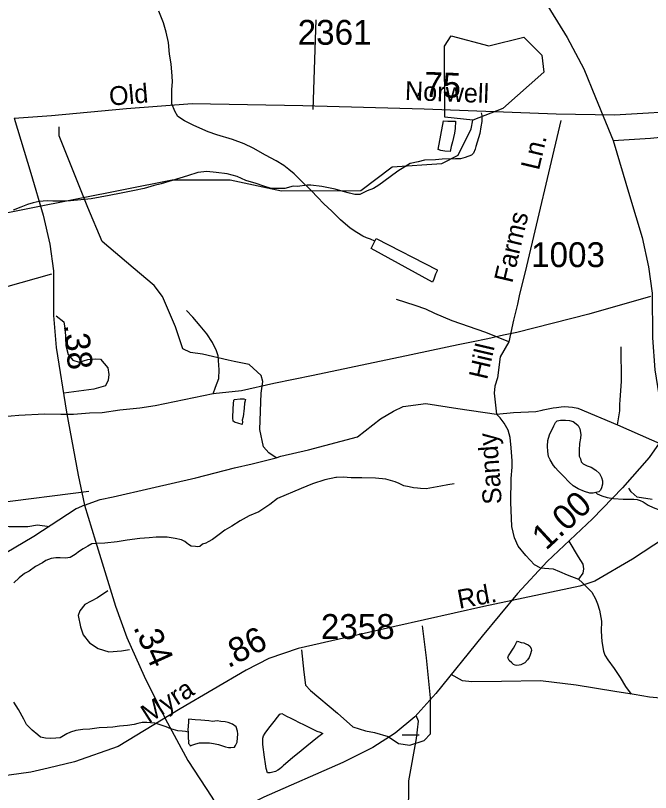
# Model space of a CAD drawing. Extents: x 2169602 to 2449496, y 721995 to 810662.
# Drawn here: x 2419932 to 2423130, y 794566 to 798476 of the extents above; entities that cross this region are included whole.
import ezdxf

# ---------------------------------------------------------------- set-up
doc = ezdxf.new("R2010")
doc.units = 0
doc.layers.add('Default', color=7, linetype='Continuous')

msp = doc.modelspace()

# ---------------------------------------------------------------- linework, layer by layer
at = {"layer": 'Default'}
for p, q in [((2421432, 798002.9), (2421447.2, 798454.8)), ((2421741.6, 797340), (2421748.8, 797354.3)), ((2422964.7, 796416.6), (2423192.4, 796316)), ((2421961.1, 794925.2), (2421949.6, 794952.9)), ((2421964.9, 794854), (2421879.4, 794854))]:
    msp.add_line(p, q, dxfattribs=at)
for points in [[(2421275.6, 801380.4), (2421295.1, 801222.9), (2421317, 801062.3), (2421382.9, 800771.2), (2421460.3, 800534.5), (2421544, 800354.4), (2421691.6, 800084.3), (2421917.6, 799686.4), (2422134.2, 799311.5), (2422333, 798968), (2422543.3, 798639.2), (2422710.8, 798364.9), (2422794.5, 798207.8), (2422853.1, 798063.3), (2422941.5, 797846.6)], [(2421741.6, 797340), (2421719.4, 797349.8), (2421699.5, 797357.7), (2421681.3, 797365.7), (2421651.6, 797383.2), (2421617.3, 797405.4), (2421569.1, 797447.2), (2421524.8, 797490.8), (2421484.9, 797528.4), (2421452.7, 797562.1), (2421422.3, 797593.9), (2421368.4, 797647.9), (2421335.8, 797679.6), (2421309.7, 797701.4), (2421283.7, 797721.1), (2421245.6, 797745.1), (2421191.4, 797772.8), (2421129.1, 797808.6), (2421083.4, 797830.1), (2421025.3, 797851.9), (2420946.8, 797875.4), (2420903.1, 797891), (2420830.5, 797922.7), (2420782.8, 797946.5), (2420750.2, 797968.1), (2420734.6, 797994), (2420720, 798031.9), (2420719.8, 798083.8), (2420719.6, 798104.1), (2420723.5, 798142.1), (2420721.2, 798170), (2420716.7, 798231.9), (2420708.5, 798281.8), (2420702.4, 798339.5), (2420691.9, 798391.8), (2420677.8, 798439.4), (2420653.4, 798497.4)], [(2422235.7, 797948.4), (2422094.6, 797964.5), (2422092.8, 798322), (2422125.8, 798373.9), (2422316.7, 798324), (2422491.8, 798366.4), (2422583.7, 798276), (2422592.7, 798190.5), (2422385.8, 798007.7), (2422235.7, 797948.4)], [(2419925.7, 797959.4), (2420114, 797972), (2420490.7, 798007.6), (2420821.4, 798032.7), (2421379.1, 798022.2), (2421990.2, 798005.5), (2422654.6, 797980.3), (2422949.7, 797976.2), (2423347.3, 797999.2), (2423676.4, 798007.6), (2423890.4, 797998.1), (2424143.6, 797981.4)], [(2422277.9, 797986.8), (2422280.2, 797972.7), (2422280.2, 797956.9), (2422280.4, 797942.7), (2422276.5, 797914.8), (2422270.7, 797882.8), (2422264.6, 797860.7), (2422257, 797838.7), (2422250.9, 797816.9), (2422247.4, 797802.9), (2422239.2, 797782.6), (2422229.1, 797772.7), (2422197.7, 797760.5), (2422173.3, 797754.4), (2422147.5, 797754.3), (2422081.5, 797753.7), (2422047.6, 797749.5), (2421991.7, 797747.4), (2421959.7, 797739.2), (2421919.5, 797730.7), (2421893.4, 797714.7), (2421858, 797692.5), (2421820, 797664.2), (2421762, 797622.3), (2421734.7, 797605.7), (2421704.2, 797593.7), (2421666.7, 797575.4), (2421640.8, 797575.3), (2421615, 797581.2), (2421582.2, 797591), (2421542.6, 797602.7), (2421474.7, 797616.2), (2421420.4, 797622), (2421400.5, 797622.2), (2421352.5, 797615.6), (2421330.4, 797617.7), (2421288.7, 797605.3), (2421260.7, 797605.1), (2421220.7, 797605.1), (2421182.3, 797616.6), (2421144.2, 797630.5), (2421092.5, 797646.4), (2421048.6, 797666), (2420998.2, 797679.7), (2420942.2, 797685.4), (2420896.3, 797691.1), (2420850.3, 797685), (2420798.3, 797668.5), (2420666.4, 797629.6), (2420630.7, 797619.6), (2420580.7, 797605.3), (2420531.1, 797595), (2420465.3, 797582.6), (2420403.3, 797570.5), (2420313.3, 797553.6), (2420209.1, 797543), (2420181.7, 797541.1), (2420121.2, 797540.9), (2420091.4, 797542.5), (2420051.5, 797540.5), (2420021.5, 797534), (2419993.4, 797524.1), (2419959.6, 797511.8), (2419919.8, 797495.5)], [(2424143.6, 797981.4), (2424127.4, 797846.3), (2424098.1, 797730.1), (2424073, 797664.1), (2424025.9, 797578.2), (2423853.8, 797330.1), (2423755.4, 797177.2), (2423526.8, 796844.2), (2423244.8, 796425.4), (2423123.4, 796251.5), (2422989, 796098.7), (2422838.3, 795943.7), (2422609.6, 795729), (2422460, 795566.7), (2422282.6, 795353.1), (2422049.8, 795065.1), (2421944.1, 794946.8), (2421843.7, 794864.1), (2421732.2, 794792.9), (2421581.6, 794717.5), (2421182.9, 794542.6), (2421054.2, 794478.8), (2421005, 794401.3)], [(2419756.8, 797457.9), (2420721.8, 797648.1), (2421012.7, 797648.7), (2421271.7, 797594.2), (2421671.8, 797595.9), (2421829.7, 797714), (2422078.6, 797731.9), (2422161.7, 797772.8), (2422227.7, 797905.9), (2422235.7, 797948.4)], [(2419925.7, 797959.4), (2420008.9, 797683), (2420071.6, 797471.4), (2420105.1, 797324.8), (2420122.9, 797190.8), (2420124, 796966.7), (2420137, 796805.5), (2420188.8, 796479.8), (2420247.4, 796163.6), (2420280.4, 796011.7)], [(2422060.6, 797801.6), (2422088.1, 797945.9), (2422109.9, 797943.9), (2422126.1, 797943.9), (2422148.2, 797944.2), (2422146.4, 797907.9), (2422142.5, 797884.2), (2422132.6, 797839.9), (2422126.9, 797816), (2422120.7, 797792.1), (2422094.7, 797793.7), (2422074.6, 797795.9), (2422060.6, 797801.6)], [(2422678.9, 797947.8), (2422498.8, 797185.4), (2422471.3, 797073.3), (2422459.7, 797023.2), (2422440, 796943.2), (2422416.2, 796834.1)], [(2421034.4, 796735.3), (2421003.1, 796742.1), (2420874.1, 796772.4), (2420813.3, 796780), (2420775.4, 796799), (2420737.4, 796909.2), (2420672.9, 797061.1), (2420631.2, 797118), (2420524.9, 797205.4), (2420369.3, 797338.3), (2420297.1, 797509.2), (2420152.9, 797870), (2420152.9, 797915.5)], [(2422941.5, 797846.6), (2423129.8, 797859.1), (2423506.5, 797894.7), (2423837.2, 797919.9), (2424394.9, 797909.4), (2425006, 797892.6), (2425670.5, 797867.5), (2425965.5, 797863.3), (2426363.2, 797886.4), (2426692.3, 797894.7), (2426906.2, 797885.3), (2427159.5, 797868.6)], [(2422941.5, 797846.6), (2423024.7, 797570.1), (2423087.5, 797358.6), (2423120.9, 797212), (2423138.7, 797078), (2423139.8, 796853.9), (2423152.9, 796692.6), (2423204.7, 796367), (2423263.3, 796050.8), (2423296.2, 795898.9)], [(2421748.8, 797354.3), (2422056.3, 797195.9), (2422056.5, 797191.8), (2422048.3, 797173.6), (2422038.5, 797149.9), (2422032.3, 797133.8), (2421723.7, 797303.8), (2421741.6, 797340)], [(2420113.7, 797174.2), (2419803.7, 797086.4), (2419441.1, 796994.2), (2419375, 796980), (2419295.2, 796961.6), (2419213.3, 796945.1), (2419145.2, 796930.9), (2418853.6, 796869.5), (2418781.5, 796855), (2418416, 796777.3), (2418218.2, 796736.3), (2418054.2, 796699.5), (2417912.4, 796684.8)], [(2423129.5, 797061.4), (2422819.6, 796973.6), (2422456.9, 796881.4), (2422390.8, 796867.2), (2422311.1, 796848.8), (2422229.1, 796832.3), (2422161.1, 796818.1), (2421869.4, 796756.7), (2421797.4, 796742.1), (2421431.8, 796664.4), (2421234, 796623.5), (2421070.1, 796586.7), (2420928.2, 796572)], [(2422416.2, 796834.1), (2422300.9, 796880.5), (2422131.9, 796940.3), (2422043.5, 796976.7), (2421999.3, 796997.5), (2421944.7, 797015.8), (2421851.2, 797047)], [(2420136.4, 796964.6), (2420175, 796935), (2420182.6, 796893.3), (2420186.4, 796815.4), (2420197.7, 796769.8), (2420220.5, 796741.3), (2420252.8, 796731.9), (2420296.4, 796745.1), (2420334.4, 796748.9), (2420361, 796747), (2420397, 796703.4), (2420402.7, 796669.2), (2420398.9, 796640.7), (2420385.6, 796612.2), (2420326.8, 796595.1), (2420176.4, 796575.5)], [(2420928.2, 796572), (2420939.9, 796605.9), (2420955.8, 796650), (2420957.5, 796692.2), (2420953.1, 796764), (2420945, 796788), (2420924.7, 796829.8), (2420896.6, 796873.8), (2420862.4, 796913.7), (2420826.1, 796957.4), (2420793.8, 796991.3)], [(2422416.2, 796834.1), (2422373.7, 796758.2), (2422360, 796652.8), (2422346.7, 796611), (2422343, 796575), (2422354.1, 796469.4)], [(2422964.7, 796416.6), (2422976, 796487.3), (2422976.4, 796517.7), (2422978.3, 796541.8), (2422983.8, 796633.7), (2422982.8, 796808.1)], [(2421245.4, 796250.1), (2421208.1, 796274.9), (2421181.5, 796305.3), (2421162.5, 796392.7), (2421170.1, 796575), (2421177.9, 796633.4), (2421170.1, 796664.6), (2421109.4, 796719.3), (2421034.4, 796735.3)], [(2420928.2, 796572), (2420636.4, 796512.6), (2420558.4, 796500.2), (2420458.4, 796489.6), (2420368.5, 796477.1), (2420304.5, 796474.8), (2420224.6, 796468.4), (2420160.6, 796468.1), (2420078.4, 796469.8), (2419948.5, 796463.1), (2419715.5, 796442.2), (2419441, 796438.1)], [(2421090.3, 796544.4), (2421086.4, 796524.7), (2421084.6, 796500.6), (2421079.1, 796456.5), (2421074.5, 796440.5), (2421075.2, 796430.7), (2421073.1, 796418.4), (2421052.8, 796424.3), (2421039.1, 796428.4), (2421029, 796434.4), (2421026.8, 796452.2), (2421028.6, 796496.1), (2421030.9, 796522.2), (2421032.1, 796540.2), (2421034.6, 796544.3), (2421064.3, 796546.3), (2421082.5, 796546.4), (2421090.3, 796544.4)], [(2421245.4, 796250.1), (2421269.4, 796259.3), (2421407.6, 796291.2), (2421655.2, 796355), (2421770.1, 796446.1), (2421835.6, 796485.1), (2421885, 796508.5), (2421999.3, 796524.1), (2422160.5, 796498.1), (2422354.1, 796469.4)], [(2422354.1, 796469.4), (2422440.5, 796479), (2422552.4, 796483.5), (2422584.5, 796489.9), (2422590.3, 796491.8), (2422640.3, 796502.1), (2422656.4, 796504.2), (2422681, 796506.7), (2422697.8, 796507.8), (2422738, 796505.5), (2422763.9, 796500), (2422964.7, 796416.6)], [(2422575.4, 795696.7), (2422546.8, 795712.3), (2422502.6, 795759.1), (2422463.6, 795805.9), (2422445.4, 795847.5), (2422432.4, 795904.8), (2422427.2, 796027), (2422428.8, 796147), (2422432.8, 796203.4), (2422432.8, 796235.7), (2422429, 796300.3), (2422423.1, 796352.4), (2422412.7, 796388.8), (2422392.6, 796425), (2422373.7, 796451.3), (2422354.1, 796469.4)], [(2422854.4, 796075), (2422842.1, 796072.8), (2422824.3, 796072.6), (2422798.4, 796080.6), (2422766.2, 796094.4), (2422740.4, 796110.1), (2422720.1, 796128.1), (2422691.8, 796158), (2422665.8, 796185.4), (2422652, 796199.7), (2422641.6, 796211.4), (2422625.6, 796239.4), (2422617.4, 796257.2), (2422613.3, 796281.4), (2422611.2, 796309.3), (2422612.8, 796337.4), (2422621, 796365.4), (2422642.8, 796411.6), (2422652.2, 796427.6), (2422660.2, 796435.7), (2422676.2, 796439.8), (2422702.3, 796439.9), (2422722.3, 796437.7), (2422740.4, 796433.8), (2422748.2, 796428.1), (2422766.4, 796412.3), (2422774.8, 796396.1), (2422778.7, 796368.3), (2422777.1, 796348.3), (2422773.2, 796322.1), (2422771.4, 796288.3), (2422771.4, 796258.3), (2422777.3, 796244.4), (2422781.6, 796230.4), (2422791.4, 796220.4), (2422811.5, 796210.5), (2422831.4, 796202.6), (2422855.8, 796188.7), (2422873.7, 796171), (2422883.5, 796150.9), (2422888.2, 796134.8), (2422888.2, 796116.9), (2422884.3, 796098.9), (2422878.4, 796086.8), (2422870.4, 796078.7), (2422854.4, 796075)], [(2421035.2, 796199), (2421123.6, 796219.8), (2421245.4, 796250.1)], [(2420280.4, 796011.7), (2420359.3, 796040.3), (2420424.3, 796053.3), (2420614.1, 796097.5), (2420840.2, 796149.6), (2421035.2, 796199)], [(2422140.7, 796118.6), (2422109, 796114.4), (2422074.7, 796108.2), (2422000.9, 796093.9), (2421971.2, 796095.5), (2421957, 796097.6), (2421936.9, 796099.4), (2421915, 796103.6), (2421888.7, 796109.2), (2421864.7, 796120.9), (2421844.4, 796128.9), (2421796.7, 796142.6), (2421744.8, 796148.3), (2421676.7, 796150.1), (2421622.8, 796149.8), (2421583, 796153.4), (2421548.5, 796151.3), (2421544.9, 796151.4), (2421490.9, 796138.9), (2421428.8, 796118.7), (2421371.2, 796096.2), (2421251.4, 796045.7), (2421213.5, 796015.3), (2421157.9, 795979.1), (2421109.7, 795958.8), (2421064.2, 795932.8), (2421022, 795906.3), (2420986.3, 795886.2), (2420958.4, 795864), (2420924.8, 795839.9), (2420902.6, 795827.8), (2420890.5, 795821.5), (2420874.7, 795815.4), (2420860.8, 795803.3), (2420851.2, 795801.5), (2420838.7, 795803.4), (2420816.9, 795805.1), (2420803, 795813.3), (2420795, 795821), (2420784.7, 795829), (2420768.7, 795837.1), (2420736.7, 795844.8), (2420696.6, 795850.5), (2420664.6, 795850.4), (2420640.8, 795850.4), (2420604.7, 795848.1), (2420558.6, 795843.7), (2420495.2, 795835.5), (2420445, 795827.2), (2420383, 795820.8), (2420336.7, 795818.5), (2420317, 795816.6), (2420296.9, 795806.2), (2420273.3, 795792.3), (2420255.1, 795780.1), (2420233.3, 795763.9), (2420207.7, 795747.9), (2420183.5, 795745.5), (2420157.5, 795747.4), (2420135.3, 795747.5), (2420111.3, 795743.4), (2420085.9, 795733.1), (2420067.7, 795721.2), (2420033.6, 795702.8), (2420001.8, 795680.5), (2419978.3, 795668.6), (2419950.4, 795646.5), (2419924.1, 795622)], [(2419699.4, 795941.3), (2419739.7, 795993.8), (2419824.5, 796022.1), (2420300.9, 796082.7)], [(2422854.4, 796075), (2422862.4, 796068.9), (2422884.5, 796059.1), (2422912.4, 796051.2), (2422944.6, 796045.1), (2422992.4, 796041.6), (2423046.5, 796041.9), (2423062.3, 796039.9), (2423078.7, 796035.8), (2423092.7, 796028), (2423118.5, 796012.3), (2423144.5, 796000.3), (2423178.8, 795986.6), (2423200.7, 795982.9), (2423230.9, 795982.8), (2423272.7, 795987), (2423294.9, 795991.4), (2423310.8, 795993.4), (2423326.6, 795993.5), (2423348.6, 795993.4)], [(2423139.3, 796040.7), (2423063.4, 796052.1), (2423033, 796078.7), (2423020.4, 796098.2)], [(2420280.4, 796011.7), (2420238.5, 795993.9), (2420024.5, 795853.6), (2419834.1, 795742.6), (2419758.8, 795717.5), (2419274.3, 795614.9), (2418826.4, 795514.4), (2418340.9, 795403.4), (2418192.3, 795353.1), (2418078.3, 795294.5), (2417745.5, 795099.7), (2417433.7, 794911.2), (2417212.9, 794833.7), (2417080.3, 794801.1), (2416993.7, 794781.6), (2416884.7, 794766.7), (2416813.1, 794762.3), (2416107, 794721.7), (2416023.6, 794710.3)], [(2420280.4, 796011.7), (2420334.8, 795830.6), (2420435.3, 795503.9), (2420492.8, 795346.8), (2420580.7, 795152.1), (2420685.3, 794938.4), (2420800.4, 794726.9), (2420920.8, 794542.6), (2421005, 794401.3)], [(2419699.4, 795941.3), (2419751.9, 795937.2), (2419832.6, 795909), (2419901.2, 795904.9), (2419994.1, 795904.9), (2420042.5, 795913), (2420103.1, 795904.9)], [(2423296.2, 795898.9), (2423254.4, 795881.1), (2423040.4, 795740.8), (2422849.9, 795629.8), (2422774.6, 795604.7), (2422290.1, 795502.1), (2421842.3, 795401.5), (2421356.7, 795290.5), (2421208.2, 795240.3), (2421094.1, 795181.6), (2420761.3, 794986.9), (2420449.5, 794798.4), (2420228.7, 794720.9), (2420096.1, 794688.2), (2420009.5, 794668.8), (2419900.5, 794653.9), (2419829, 794649.5), (2419122.8, 794608.9), (2419039.4, 794597.5)], [(2422718.9, 795831.6), (2422766.1, 795751.2), (2422788.9, 795715.2), (2422792.7, 795692.4), (2422788.9, 795669.6), (2422767.7, 795640)], [(2422575.4, 795696.7), (2422640.4, 795691.5), (2422671.6, 795678.5), (2422710.6, 795660.8), (2422767.7, 795640)], [(2422765.6, 795640.7), (2422767.7, 795640), (2422788.6, 795621), (2422819.3, 795589.9), (2422835.1, 795573.4), (2422853.3, 795540.6), (2422863.6, 795516.2), (2422873.7, 795484.2), (2422884.1, 795428.2), (2422882.3, 795378.3), (2422884.7, 795326.2), (2422893.1, 795277.5), (2422900.6, 795257.1), (2422915.2, 795234.4), (2422947.3, 795190.5), (2422977.5, 795144.7), (2423003.8, 795098.8), (2423033.7, 795061.5)], [(2420397.8, 795581.1), (2420345.3, 795545.1), (2420280.7, 795512.8), (2420256.4, 795480.5), (2420248.4, 795456.3), (2420260.5, 795399.7), (2420272.6, 795359.3), (2420304.9, 795318.9), (2420349.3, 795290.7), (2420401.8, 795274.5), (2420466.4, 795278.5), (2420506.6, 795285.9)], [(2421372.4, 795283.9), (2421384.9, 795171.8), (2421393, 795107.1), (2421417.2, 795078.9), (2421554.5, 794965.7), (2421631.2, 794897.1), (2421695.8, 794876.9), (2421740.2, 794868.8), (2421808.8, 794848.6), (2421861.3, 794812.2), (2421917.8, 794804.2), (2421990.5, 794828.4), (2422022.8, 794860.7), (2422022.8, 795042.5), (2422002.6, 795244.5), (2421981.3, 795405.4)], [(2422460.7, 795326.9), (2422478.9, 795320.9), (2422493.1, 795318.8), (2422502.5, 795314.9), (2422514.8, 795309), (2422522.8, 795303.3), (2422528.8, 795291), (2422531, 795281.3), (2422525.1, 795259.1), (2422518.9, 795245), (2422511.6, 795233.2), (2422497.2, 795219.1), (2422477.3, 795208.7), (2422469.3, 795206.7), (2422457, 795204.9), (2422449.2, 795206.9), (2422441, 795210.6), (2422431.4, 795218.5), (2422419.3, 795230.5), (2422411.3, 795244.3), (2422415.2, 795254.6), (2422440.6, 795292.6), (2422449, 795306.8), (2422454.8, 795320.9), (2422460.7, 795326.9)], [(2423048.4, 795059.1), (2422950.5, 795075.1), (2422755.5, 795106.1), (2422576.4, 795128.3), (2422379.1, 795124.3), (2422230.3, 795123.5), (2422182.8, 795127.3), (2422126.3, 795159.7)], [(2423236.9, 795036.5), (2423125.1, 795046.6), (2423048.4, 795059.1)], [(2420802.2, 794869.5), (2420788.4, 794873.2), (2420772.2, 794875.3), (2420750.3, 794876.9), (2420714.2, 794886.9), (2420690.4, 794897), (2420656.2, 794908.6), (2420634.2, 794914.3), (2420612.1, 794916.5), (2420594, 794918.4), (2420570.2, 794917.9), (2420547.9, 794914), (2420530.3, 794907.8), (2420496.4, 794903.6), (2420456.2, 794899.5), (2420422.4, 794895.3), (2420393.9, 794893.1), (2420354.1, 794891), (2420306.3, 794884.8), (2420270.7, 794882.5), (2420236.4, 794878.4), (2420208.5, 794870), (2420190.7, 794862.2), (2420174.5, 794852), (2420156.7, 794841.7), (2420134.7, 794839.8), (2420108.9, 794837.6), (2420082.8, 794839.5), (2420058.6, 794845.2), (2420044.5, 794857.1), (2420016.4, 794879.2), (2419988.1, 794909), (2419974.2, 794934.6), (2419947.9, 794984.4), (2419923.9, 795020.5)], [(2420802.2, 794869.5), (2420802, 794865.5), (2420802.4, 794849.6), (2420802.6, 794835.4), (2420804.6, 794827.3), (2420804.2, 794823.3), (2420804.4, 794813.6), (2420808.9, 794807.7), (2420812.6, 794801.4), (2420824.7, 794805.7), (2420840.7, 794811.8), (2420858.8, 794815.9), (2420888.5, 794815.9), (2420908.6, 794816.1), (2420930.3, 794812.4), (2420954.3, 794808.4), (2420974.4, 794800.5), (2420990.6, 794796.4), (2421005, 794792.6), (2421016.8, 794792.8), (2421034.7, 794795), (2421040.6, 794802.6), (2421048.4, 794818.9), (2421051.9, 794861), (2421050.5, 794875), (2421043.9, 794897.1), (2421025.9, 794910.8), (2421003.7, 794918.5), (2420987.9, 794922.5), (2420966, 794924.2), (2420948.2, 794926.1), (2420924, 794924.1), (2420905.9, 794926), (2420865.7, 794929.7), (2420838, 794931.8), (2420820, 794933.3), (2420803.8, 794935.4), (2420804, 794921.5), (2420802.2, 794899.5), (2420799.9, 794881.6), (2420802.2, 794869.5)], [(2421273.6, 794964.2), (2421297.6, 794950.4), (2421319.7, 794940.5), (2421339.8, 794930.6), (2421357.6, 794920.6), (2421385.5, 794906.7), (2421449.9, 794875), (2421466.1, 794869.3), (2421476, 794865.4), (2421479.9, 794863.2), (2421454, 794843.2), (2421400.3, 794798.9), (2421352.7, 794760.8), (2421328.9, 794742.5), (2421281, 794700.2), (2421272.8, 794694.1), (2421261.3, 794684.1), (2421253.1, 794678), (2421241.2, 794672.1), (2421214.9, 794666), (2421201.4, 794665.6), (2421195.2, 794687.6), (2421190.7, 794709.7), (2421186.6, 794743.6), (2421178.2, 794807.8), (2421178.6, 794827.6), (2421178, 794839.4), (2421182.1, 794851.8), (2421189.9, 794865.6), (2421208, 794889.7), (2421235.8, 794924), (2421251.8, 794945.9), (2421263.5, 794960), (2421273.6, 794964.2)], [(2421935, 794085), (2421920.5, 794119.2), (2421890.3, 794247.3), (2421898.3, 794344.8), (2421911.2, 794412.3), (2421911.8, 794453.3), (2421910.5, 794498.3), (2421912.2, 794520.3), (2421913.8, 794543.5), (2421912.8, 794564.6), (2421912.8, 794625.1), (2421951.1, 794838.6), (2421961.1, 794925.2)]]:
    msp.add_lwpolyline(points, dxfattribs=at)

# ---------------------------------------------------------------- texts
for s, p in [('2361', (2421353.5, 798328.6)), ('1003', (2422529, 797209.8)), ('2358', (2421470.2, 795338.9))]:
    msp.add_text(s, height=125, dxfattribs=at).set_placement(p)
for s, height, rotation, p in [('.75', 125, 357.8645, (2421941.5, 798069.5)), ('Old', 95, 5.0726, (2420407.5, 798021.5)), ('Norwell', 95, 357.8645, (2421892.4, 798050.9)), ('Ln.', 95, 76.7115, (2422568.2, 797693.3)), ('Farms', 95, 76.7115, (2422433.9, 797125.7)), ('.38', 125, 275.689, (2420175.4, 796919.7)), ('Hill', 95, 76.9485, (2422306.6, 796639.9)), ('Sandy', 95, 94.0394, (2422381.7, 796019.1)), ('1.00', 125, 42.7074, (2422604.3, 795781.2)), ('Rd.', 95, 10.5718, (2422167.3, 795490.2)), ('.86', 125, 27.2088, (2421003.6, 795190.5)), ('.34', 125, 294.2895, (2420523.8, 795397.8)), ('Myra', 95, 32.629, (2420603, 794911))]:
    msp.add_text(s, height=height, rotation=rotation, dxfattribs=at).set_placement(p)

doc.saveas('drawing.dxf')
